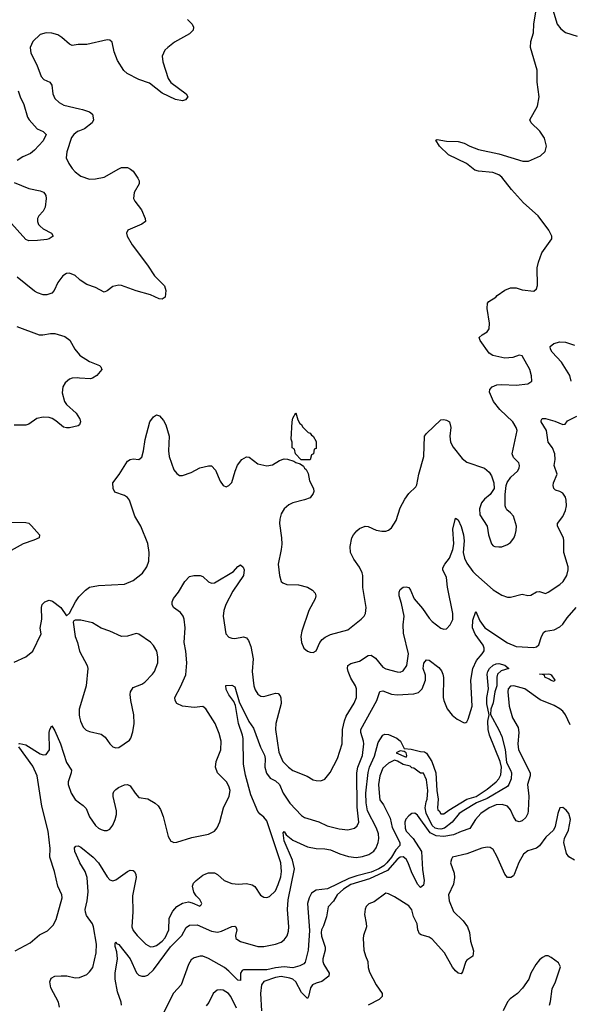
# Model space of a CAD drawing. Header units: inches. Extents: x 1682530 to 1839546, y 640742 to 791647.
# Tile 710 of 923: x 1829588 to 1833382, y 682656 to 689441. Entities that reach past the tile are written whole.
import ezdxf

# ---------------------------------------------------------------- set-up
doc = ezdxf.new("R2010")
doc.units = ezdxf.units.IN
doc.header["$MEASUREMENT"] = 0
doc.layers.add('B8628', color=7, linetype='Continuous')
doc.layers.add('B8638', color=7, linetype='Continuous')

msp = doc.modelspace()

# ---------------------------------------------------------------- linework, layer by layer
at = {"layer": 'B8628', "color": 5}
for points, elevation in [([(1830000, 689269.9), (1829990, 689269.7), (1829950, 689263), (1829930, 689273), (1829878.7, 689318.7), (1829850, 689335.8), (1829810, 689348.3), (1829771, 689351), (1829730, 689339.1), (1829678.3, 689290), (1829659.6, 689250), (1829663.6, 689210), (1829706.3, 689130), (1829736, 689050), (1829754.9, 689030), (1829796.4, 689010), (1829810.2, 688990.2), (1829815.6, 688930), (1829830, 688898.4), (1829859.3, 688870), (1829893, 688853), (1830000, 688827.1)], 480), ([(1829576.5, 688950), (1829590.3, 688910), (1829616.6, 688856.6), (1829642.7, 688770), (1829653, 688750), (1829708.3, 688690), (1829748.7, 688670), (1829770.2, 688650), (1829750, 688607.2), (1829690, 688541), (1829661.8, 688518.2), (1829610, 688495.9), (1829570, 688469.8)], 460), ([(1830000, 688675.5), (1829986.4, 688670), (1829961.1, 688650), (1829945.8, 688630), (1829912.9, 688530), (1829908.9, 688490), (1829926.7, 688450), (1829950, 688416.3), (1829970, 688393), (1830000, 688370.5)], 480), ([(1829550, 688319.1), (1829650, 688278), (1829730, 688261.2), (1829751.5, 688251.5), (1829761.1, 688241.1), (1829767.8, 688230), (1829770.2, 688210), (1829763.2, 688150), (1829750, 688120.7), (1829719.5, 688090), (1829711.5, 688070), (1829711.3, 688050), (1829718.6, 688030), (1829730, 688017.3), (1829750, 688000.7), (1829807.3, 687970), (1829818.8, 687950), (1829791, 687930), (1829774, 687926), (1829710, 687918.4), (1829650, 687917.4), (1829630, 687927.4), (1829510, 688060.7)], 460), ([(1830000, 687650.4), (1829970, 687677.6), (1829930, 687695.4), (1829910, 687693), (1829884.6, 687675.4), (1829850.3, 687630), (1829825.5, 687574.5), (1829810, 687556), (1829774.4, 687545.6), (1829750, 687546), (1829710, 687558), (1829690, 687569.3), (1829570, 687667.3)], 480), ([(1829567.1, 687327.1), (1829722, 687270), (1829748.5, 687268.5), (1829801.3, 687278.7), (1829830, 687278.7), (1829898.2, 687258.2), (1829932.5, 687232.5), (1829968.4, 687170), (1830000, 687130.5)], 480), ([(1830000, 686971.6), (1829987.3, 686972.7), (1829950, 686971), (1829930, 686964.2), (1829901.1, 686938.9), (1829884.9, 686910), (1829881.1, 686870), (1829896.5, 686810), (1829910, 686788.8), (1829978, 686730), (1830000, 686692.9)], 480), ([(1830000, 686649.6), (1829990, 686642.4), (1829930, 686628.4), (1829910, 686628.3), (1829890, 686634), (1829837.3, 686677.3), (1829812.2, 686692.2), (1829790, 686699), (1829750, 686701.6), (1829706.5, 686693.5), (1829650, 686653.6), (1829630, 686646.3), (1829550, 686647.2)], 480), ([(1829501.7, 685978.3), (1829630, 685976.5), (1829650, 685970.4), (1829670, 685953.4), (1829724, 685890), (1829722.8, 685870), (1829686.3, 685853.7), (1829610.8, 685830), (1829530, 685784)], 480), ([(1829550, 685013), (1829630, 685050.4), (1829677.6, 685090), (1829736, 685210), (1829728.2, 685248.2), (1829739.7, 685310), (1829738, 685390), (1829742.7, 685410), (1829761.2, 685430), (1829790, 685442), (1829814.6, 685434.6), (1829870.6, 685390.6), (1829910, 685334), (1829930, 685352), (1829971.4, 685428.6), (1829996.3, 685463.7), (1830000, 685467.5)], 480), ([(1830000, 685303.2), (1829970, 685304), (1829960.7, 685299.3), (1829956, 685290), (1829970.7, 685190), (1829986, 685150), (1829999.1, 685090), (1830000, 685088.4)], 480), ([(1830000, 684696.6), (1829998, 684690), (1829996.9, 684650), (1830000, 684635.2)], 480), ([(1829582, 684450), (1829590, 684453.4), (1829630, 684443.1), (1829730, 684382.2), (1829750, 684375.3), (1829770, 684377), (1829794.2, 684410), (1829791.3, 684528.7), (1829795.1, 684550), (1829810, 684574.8), (1829830, 684540.7), (1829870, 684450.4), (1829910, 684321.6), (1829944.9, 684270), (1829943.1, 684250), (1829921.8, 684190), (1829921.2, 684170), (1829943.2, 684110), (1829970, 684068), (1830000, 684045.1)], 460), ([(1829555.8, 683024.2), (1829660.3, 683079.7), (1829724.7, 683135.3), (1829778.8, 683161.2), (1829818.2, 683201.8), (1829839.1, 683240.9), (1829881.4, 683390), (1829878, 683410), (1829851, 683470), (1829828.3, 683570), (1829794.7, 683670), (1829798.8, 683730), (1829783.1, 683850), (1829741, 684021), (1829707.2, 684230), (1829677.8, 684297.8), (1829580.9, 684430)], 460), ([(1830000, 683637.1), (1829968.4, 683708.4), (1829966.3, 683733.7), (1829973.7, 683746.3), (1829990, 683749.1), (1830000, 683744)], 440), ([(1829863.1, 682636.9), (1829855.9, 682670), (1829802.7, 682770), (1829796.3, 682810), (1829804.9, 682835.1), (1829831, 682849), (1829872.9, 682852.9), (1829911.8, 682851.8), (1829970, 682838.4), (1829999.3, 682840.7), (1830000, 682841)], 440)]:
    msp.add_lwpolyline(points, dxfattribs=dict(at, elevation=elevation))
at = {"layer": 'B8638', "color": 5}
for points, elevation in [([(1830000, 685467.5), (1830040.9, 685510), (1830068.5, 685531.5), (1830130, 685542.6), (1830310, 685551.7), (1830370, 685576.5), (1830433.1, 685626.9), (1830463.1, 685670), (1830476.8, 685710), (1830479, 685770), (1830471.6, 685831.6), (1830423, 685950), (1830380.4, 686020.4), (1830345.7, 686130), (1830330, 686148.2), (1830310, 686161.7), (1830244.4, 686184.4), (1830231.1, 686210), (1830229.7, 686250), (1830273, 686307), (1830330, 686398.4), (1830350, 686410.7), (1830370, 686416), (1830410, 686411.3), (1830430, 686426.8), (1830440.9, 686470), (1830451.4, 686548.6), (1830484.2, 686670), (1830510, 686704), (1830530, 686718.8), (1830552.1, 686712.1), (1830579.2, 686679.2), (1830595.8, 686650), (1830618, 686570), (1830613.8, 686470), (1830616.9, 686430), (1830650, 686338.8), (1830670, 686314), (1830690, 686300.7), (1830710, 686299.1), (1830770, 686320.5), (1830830, 686353.4), (1830890, 686366), (1830910, 686366), (1830936.7, 686336.7), (1830970, 686262), (1830990, 686232), (1831010, 686222), (1831030, 686231.3), (1831050, 686252), (1831071.8, 686330), (1831088.3, 686371.7), (1831119.3, 686410), (1831150, 686427.7), (1831170, 686427.3), (1831230, 686381.3), (1831290, 686367.2), (1831330, 686372.4), (1831377.2, 686402.8), (1831410, 686415.8), (1831433, 686413), (1831478, 686398), (1831490, 686388.8), (1831521, 686381), (1831543.8, 686363.8), (1831551, 686350), (1831562, 686342), (1831574.7, 686314.7), (1831584.4, 686264.4), (1831612.2, 686210), (1831614, 686190), (1831610, 686175.3), (1831590, 686147), (1831550, 686131.8), (1831470, 686111.8), (1831442, 686098), (1831410, 686069.5), (1831390, 686036), (1831379.9, 686000.1), (1831378.3, 685970), (1831392.2, 685870), (1831393.8, 685826.2), (1831390.4, 685789.6), (1831368.8, 685690), (1831378.9, 685610), (1831390.4, 685570.4), (1831400.3, 685560.3), (1831428.7, 685548.7), (1831510, 685547.4), (1831570, 685530.3), (1831604.9, 685510), (1831623, 685490), (1831628.2, 685470), (1831623.8, 685450), (1831581.3, 685370), (1831533, 685227), (1831524.9, 685190), (1831528.7, 685148.7), (1831546, 685110), (1831570, 685090.6), (1831590, 685082.8), (1831610, 685081), (1831630, 685091.3), (1831655.6, 685150), (1831671.6, 685170), (1831693.3, 685186.7), (1831730, 685204.7), (1831850, 685237.6), (1831942, 685310), (1831960.5, 685330), (1831971.2, 685350), (1831976.3, 685390), (1831951.3, 685528.7), (1831951.3, 685610), (1831947.6, 685630), (1831930, 685669.2), (1831890, 685724.5), (1831867.7, 685770), (1831864.1, 685810), (1831877.6, 685870), (1831888.2, 685891.8), (1831910, 685917.6), (1831930, 685934.4), (1831968.7, 685950), (1831990, 685948.5), (1832043.8, 685923.8), (1832083.3, 685916.7), (1832110, 685917.1), (1832130, 685923), (1832150, 685938.8), (1832181.6, 685990), (1832210, 686077.3), (1832242.4, 686137.6), (1832270, 686176.3), (1832317.6, 686222.4), (1832325.1, 686234.9), (1832337.6, 686310), (1832372, 686430), (1832376.9, 686570), (1832390, 686590.5), (1832490, 686683), (1832510, 686686.4), (1832530, 686682.4), (1832550.4, 686670), (1832559.5, 686630), (1832551.7, 686570), (1832557.4, 686530), (1832575.3, 686495.3), (1832636.7, 686416.7), (1832670, 686392.4), (1832790.2, 686350.2), (1832822.5, 686322.5), (1832838.3, 686298.3), (1832854, 686250), (1832857.3, 686210), (1832830.7, 686170), (1832790, 686137), (1832770, 686112.3), (1832755.3, 686070), (1832759.5, 686030), (1832808.8, 685950), (1832818.9, 685890), (1832838.4, 685830), (1832850, 685815.5), (1832861, 685810), (1832890, 685807.4), (1832910, 685808.9), (1832950, 685824.2), (1832970, 685839.3), (1832991.8, 685868.2), (1833001.3, 685890), (1833010, 685922), (1833011.2, 685950), (1832990, 686019.3), (1832970, 686043.7), (1832943.9, 686063.9), (1832936.6, 686076.6), (1832932.1, 686092.1), (1832934, 686170), (1832939.5, 686230), (1832947.7, 686252.3), (1832972.6, 686287.4), (1833018, 686330), (1833029.4, 686350), (1833032.3, 686370), (1833026.3, 686386.3), (1832990, 686424), (1832982.4, 686450), (1833015.4, 686610), (1833009.7, 686630), (1832986.3, 686670), (1832895.3, 686755.3), (1832852.8, 686810), (1832825.1, 686874.9), (1832828.4, 686891.6), (1832843.7, 686910), (1832875.4, 686924.6), (1832910, 686927.4), (1833010, 686921.6), (1833089.1, 686930.9), (1833118, 686950), (1833114, 686986), (1833102.7, 687030), (1833050, 687124), (1833030, 687129.2), (1832985.8, 687114.2), (1832930, 687109.6), (1832847.2, 687127.2), (1832823.9, 687143.9), (1832760.7, 687230), (1832755.1, 687250), (1832775.1, 687270), (1832809.4, 687290), (1832823.6, 687310), (1832824.7, 687350), (1832808.1, 687451.9), (1832811.6, 687488.4), (1832820.1, 687499.9), (1832868.7, 687530), (1832878.6, 687541.4), (1832930, 687576.3), (1832970, 687592.4), (1833010, 687592.7), (1833050, 687580.5), (1833130, 687571), (1833150, 687586), (1833157, 687610), (1833154.3, 687730), (1833162, 687770), (1833186, 687834), (1833254.5, 687930), (1833254.5, 687950), (1833234.5, 687990), (1833159.7, 688090), (1833058.8, 688178.8), (1832977.3, 688270), (1832910, 688357), (1832890, 688371.7), (1832847.3, 688387.3), (1832750, 688397.5), (1832724.9, 688404.9), (1832665.7, 688450), (1832541.6, 688510), (1832481.3, 688570), (1832455.3, 688610), (1832465.1, 688614.9), (1832530, 688603.1), (1832610, 688602), (1832650, 688590.2), (1832688.9, 688568.9), (1832750, 688546.3), (1832890, 688517.2), (1833054.5, 688465.5), (1833092.9, 688467.1), (1833177.5, 688502.5), (1833208.3, 688531.7), (1833218.9, 688570), (1833204, 688624), (1833172, 688672), (1833112, 688730), (1833103.7, 688750), (1833155, 688845), (1833167.9, 688910), (1833154.4, 689010), (1833153.3, 689093.3), (1833106.9, 689250), (1833109.7, 689290), (1833128.6, 689350), (1833130.8, 689410), (1833146.2, 689510)], 480), ([(1833262, 689510), (1833290.7, 689410), (1833317.6, 689377.6), (1833350, 689353.4), (1833428.6, 689328.6)], 480), ([(1830743.5, 689443.5), (1830777, 689410), (1830785.3, 689390), (1830783.1, 689370), (1830757.3, 689342.7), (1830654.2, 689285.8), (1830608.4, 689250), (1830588.5, 689230), (1830568.7, 689190), (1830573.8, 689150), (1830610, 689035.5), (1830629.2, 689009.2), (1830734.8, 688930), (1830746, 688910), (1830730, 688889), (1830710, 688882.7), (1830662, 688890), (1830570, 688934), (1830482.8, 689002.8), (1830409.8, 689029.8), (1830329.6, 689070), (1830306.6, 689090), (1830260.9, 689160.9), (1830239, 689219), (1830225.8, 689285.8), (1830210, 689300.7), (1830190, 689302.4), (1830050, 689270.9), (1830000, 689269.9)], 480), ([(1830000, 688827.1), (1830021.8, 688821.8), (1830070, 688806), (1830090.3, 688790), (1830097.4, 688750), (1830088.2, 688730), (1830035.5, 688690), (1830000, 688675.5)], 480), ([(1830000, 688370.5), (1830010, 688363), (1830070, 688342), (1830110, 688344.4), (1830170, 688356.4), (1830270, 688414.4), (1830290, 688421.6), (1830330, 688421.6), (1830352, 688412), (1830370, 688397.3), (1830402, 688350), (1830410.6, 688330), (1830410.5, 688310), (1830376.3, 688250), (1830373, 688210), (1830382, 688190), (1830426.7, 688130), (1830453.4, 688070), (1830454, 688050), (1830430, 688031.8), (1830332, 687990), (1830324, 687970), (1830327.7, 687950), (1830362, 687890), (1830468.2, 687750), (1830516.1, 687676.1), (1830586, 687606), (1830594.6, 687574.6), (1830590.5, 687529.5), (1830570, 687516), (1830550, 687518.4), (1830490, 687545.4), (1830390, 687572.2), (1830290, 687608.5), (1830270, 687611.1), (1830230, 687603.6), (1830190, 687571.8), (1830170, 687562.9), (1830110, 687595.6), (1830050, 687616.2), (1830005.4, 687645.4), (1830000, 687650.4)], 480), ([(1833388.5, 686950), (1833377.8, 686990), (1833321.9, 687081.9), (1833256.8, 687150), (1833244.7, 687170), (1833243, 687190), (1833269.3, 687210), (1833310, 687220.8), (1833350, 687218.3), (1833410, 687197.6)], 460), ([(1830000, 687130.5), (1830000.4, 687130), (1830070, 687086.4), (1830137.4, 687057.4), (1830147.3, 687050), (1830153.4, 687030), (1830120.5, 686990), (1830090.2, 686969.8), (1830074.8, 686965.2), (1830000, 686971.6)], 480), ([(1830000, 684045.1), (1830025.5, 684025.5), (1830044.9, 684004.9), (1830070, 683948), (1830110, 683888.2), (1830130.3, 683870.3), (1830150, 683860.4), (1830170, 683852.7), (1830190, 683852.7), (1830210, 683863.8), (1830229.6, 683890), (1830246.3, 683930), (1830255.2, 683964.8), (1830256, 683990), (1830231.6, 684088.4), (1830231.7, 684108.3), (1830237.6, 684122.4), (1830250, 684137.3), (1830269, 684150), (1830310, 684168), (1830330, 684170.4), (1830350, 684160.7), (1830383.8, 684110), (1830410, 684081.6), (1830470, 684072.4), (1830522.3, 684042.3), (1830543.1, 684023.1), (1830559, 683999), (1830577, 683950), (1830611.7, 683811.7), (1830630, 683780.7), (1830636.7, 683776.7), (1830650, 683770.6), (1830670, 683773), (1830774.9, 683805.1), (1830890, 683827.4), (1830930, 683848.4), (1830947.7, 683872.3), (1830966.8, 683913.2), (1830992.4, 684010), (1831030.9, 684090), (1831038, 684130), (1831030, 684159.3), (1831012.8, 684190), (1830951.5, 684251.5), (1830937.2, 684290), (1830942.7, 684330), (1830974.7, 684410), (1830975.1, 684470), (1830961.4, 684521.4), (1830934.7, 684590), (1830870, 684692), (1830850, 684707.6), (1830790, 684701.1), (1830709.8, 684709.8), (1830669.7, 684729.7), (1830658.4, 684750), (1830657.6, 684770), (1830697.1, 684842.9), (1830732.8, 684927.2), (1830739.3, 685010), (1830732.8, 685090), (1830721.4, 685150), (1830727.7, 685250), (1830721.5, 685310), (1830715.1, 685330), (1830696.6, 685356.6), (1830647.6, 685390), (1830638.8, 685410), (1830637.8, 685430), (1830646.9, 685453.1), (1830683.3, 685496.7), (1830725.6, 685570), (1830756.9, 685603.1), (1830788.1, 685611.9), (1830831, 685611), (1830850, 685603.1), (1830890, 685566.5), (1830910, 685557.6), (1830930, 685559.3), (1831060.4, 685639.6), (1831090, 685674), (1831110, 685684.9), (1831128.5, 685668.5), (1831134.9, 685650), (1831130.3, 685610), (1831057.2, 685502.8), (1831008.4, 685410), (1830993.5, 685370), (1830989.5, 685330), (1831009.4, 685209.4), (1831030, 685187), (1831050, 685178.7), (1831070, 685177), (1831130, 685188.4), (1831150, 685181.6), (1831163.6, 685163.6), (1831181.6, 685121.6), (1831195.9, 685035.9), (1831190.2, 684949.8), (1831200.2, 684850), (1831210, 684822), (1831230, 684792.7), (1831250, 684779.5), (1831270, 684776.5), (1831350, 684800.3), (1831370, 684797.1), (1831382.3, 684782.3), (1831387.2, 684767.2), (1831388.8, 684728.8), (1831353.4, 684590), (1831351, 684550), (1831374.1, 684394.1), (1831401.7, 684330), (1831439.5, 684290), (1831470, 684266.5), (1831568.9, 684228.9), (1831610, 684203.8), (1831630, 684197.1), (1831664.1, 684195.9), (1831690, 684207.3), (1831726.9, 684253.1), (1831777.7, 684350), (1831809.8, 684450), (1831813.3, 684550), (1831825, 684610), (1831838.1, 684641.9), (1831893.8, 684730), (1831907.6, 684770), (1831908.3, 684830), (1831902, 684850), (1831870, 684903.6), (1831850.6, 684950), (1831846.2, 684970), (1831849.9, 684990.1), (1831870, 685003.5), (1831930, 685019.7), (1831990, 685060.3), (1832010, 685062), (1832040.8, 685040.8), (1832090, 684978.3), (1832110, 684966.9), (1832190, 684946), (1832210, 684945.7), (1832230, 684954), (1832254.6, 684990), (1832267.8, 685070), (1832232.8, 685212.8), (1832231.3, 685270), (1832237, 685330), (1832218.6, 685418.6), (1832202.8, 685470), (1832203.3, 685496.7), (1832210, 685514.8), (1832230, 685530.6), (1832250, 685533.4), (1832270, 685527.3), (1832281.6, 685510), (1832306.3, 685450), (1832363.8, 685383.8), (1832410, 685316.5), (1832430, 685293.4), (1832490, 685248.2), (1832510, 685240.5), (1832530, 685243), (1832555.1, 685270), (1832571.7, 685308.3), (1832573.3, 685350), (1832535.4, 685530), (1832530, 685596), (1832503.9, 685650), (1832504.2, 685664.2), (1832516.8, 685690), (1832550.4, 685730), (1832573.1, 685790), (1832580.2, 685830), (1832572.5, 685930), (1832590, 686006), (1832610, 685994.4), (1832630, 685948), (1832646.3, 685890), (1832651.2, 685850), (1832644.2, 685770), (1832652.7, 685730), (1832670, 685695), (1832710, 685638.4), (1832730, 685617.7), (1832850, 685512.4), (1832910, 685475.5), (1832950, 685462), (1832970, 685462), (1833050, 685481.6), (1833090, 685472.4), (1833110, 685474.4), (1833150, 685499.3), (1833170, 685501.6), (1833210, 685488), (1833230, 685496.3), (1833310.6, 685549.4), (1833332.1, 685570), (1833357.8, 685610), (1833367.6, 685650), (1833366.4, 685670), (1833336.8, 685770), (1833338, 685850), (1833334.5, 685870), (1833293.3, 685950), (1833293.7, 685970), (1833330, 686016.4), (1833350, 686059.1), (1833356.2, 686090), (1833353.5, 686130), (1833348.4, 686150), (1833330, 686178), (1833310, 686189.7), (1833279.4, 686199.4), (1833268, 686210), (1833263.5, 686230), (1833265.3, 686250), (1833292.1, 686310), (1833269.8, 686370), (1833277.8, 686410), (1833274.7, 686450), (1833259.8, 686490), (1833229.8, 686530), (1833217.3, 686610), (1833181.7, 686670), (1833182, 686678), (1833188, 686692), (1833210, 686692.8), (1833275.3, 686675.3), (1833330, 686650.5), (1833346.6, 686653.4), (1833362.5, 686677.5), (1833426.9, 686710)], 460), ([(1830000, 686692.9), (1830001.7, 686690), (1830006.7, 686670), (1830000.5, 686650), (1830000, 686649.6)], 480), ([(1830000, 683744), (1830010, 683739), (1830095.1, 683670), (1830131.5, 683630), (1830190, 683533.4), (1830210, 683513.4), (1830230, 683507), (1830250, 683513.1), (1830330, 683570.3), (1830350, 683579.5), (1830370, 683578), (1830378, 683570), (1830388.4, 683550), (1830390.2, 683530), (1830364.5, 683404.5), (1830366.4, 683293.6), (1830359.6, 683190), (1830370, 683163.8), (1830396.5, 683130), (1830457.6, 683070), (1830490, 683052.8), (1830510, 683053.6), (1830530, 683061.1), (1830569.8, 683090), (1830590, 683114.9), (1830614.9, 683170), (1830618.8, 683250), (1830642.4, 683297.6), (1830670, 683330.3), (1830710, 683353.4), (1830750, 683361.3), (1830776.1, 683356.1), (1830828.4, 683331.6), (1830838.6, 683341.4), (1830844, 683350), (1830830, 683379), (1830804.2, 683404.2), (1830787.8, 683427.8), (1830778.4, 683470), (1830785.6, 683490), (1830802.9, 683510), (1830850, 683545.7), (1830870, 683555.6), (1830890, 683562.3), (1830930, 683560.9), (1830950, 683550.3), (1830997, 683510), (1831050, 683487.8), (1831096.5, 683483.5), (1831150, 683487.9), (1831190, 683480.3), (1831207.3, 683467.3), (1831247.8, 683407.8), (1831270, 683394.9), (1831290, 683392.7), (1831310, 683398.4), (1831350, 683438.4), (1831370, 683480.5), (1831386.3, 683533.7), (1831391.5, 683570), (1831387.4, 683630), (1831290, 683919.7), (1831270, 683946.2), (1831245.3, 683965.3), (1831230, 683984.2), (1831180, 684100), (1831144.1, 684235.9), (1831129.8, 684310), (1831126.8, 684486.8), (1831122.7, 684510), (1831096.1, 684590), (1831074.2, 684714.2), (1831062.4, 684742.4), (1831030, 684787.8), (1831010, 684826), (1831007.9, 684852.1), (1831050, 684855.8), (1831070, 684842.8), (1831100.3, 684740.3), (1831165.8, 684605.8), (1831198.8, 684558.8), (1831248, 684428), (1831273.9, 684373.9), (1831279.2, 684350), (1831277.9, 684290), (1831288.3, 684248.3), (1831314.1, 684214.1), (1831350, 684195), (1831378.2, 684170), (1831403.5, 684110), (1831450, 684042.8), (1831530, 683957.3), (1831550, 683942.4), (1831650, 683913.2), (1831706.2, 683886.2), (1831790, 683865), (1831850, 683859.3), (1831894, 683870), (1831913.9, 683886.1), (1831925.1, 683910), (1831913.3, 684013.3), (1831909.9, 684250), (1831918.4, 684290), (1831949.4, 684370), (1831959, 684450), (1831957.9, 684470), (1831937.9, 684530), (1831938.1, 684550), (1832048.3, 684750), (1832070, 684811.7), (1832090, 684815.4), (1832150, 684793.1), (1832190, 684787.8), (1832303.9, 684796.1), (1832334.9, 684805.1), (1832361.6, 684830), (1832385.2, 684890), (1832383.1, 684923.1), (1832368.1, 684970), (1832372.2, 685007.8), (1832390, 685030.3), (1832410, 685026.9), (1832476.7, 684976.7), (1832494.2, 684954.2), (1832504.5, 684930), (1832508.3, 684908.3), (1832506.1, 684770), (1832510, 684748.4), (1832532.6, 684692.6), (1832568, 684648), (1832601.5, 684621.5), (1832650, 684595.8), (1832661.6, 684598.4), (1832670, 684602), (1832678.4, 684621.6), (1832705.4, 684710), (1832697.5, 684890), (1832709.4, 684970), (1832735.7, 685024.3), (1832775.4, 685070), (1832787.9, 685092.1), (1832788.6, 685110), (1832781.2, 685130), (1832726.5, 685206.5), (1832708, 685250), (1832710, 685304), (1832730, 685362.8), (1832759, 685299), (1832793.5, 685250), (1832950, 685146.7), (1833010, 685121), (1833130, 685114.6), (1833150, 685119.5), (1833166.1, 685133.9), (1833183.9, 685190), (1833200.7, 685219.3), (1833211.7, 685228.3), (1833270, 685235.8), (1833310, 685257.8), (1833330, 685275.9), (1833361, 685319), (1833422.5, 685390)], 440), ([(1830000, 684635.2), (1830006.1, 684606.1), (1830025, 684565), (1830045.4, 684545.4), (1830070, 684534.9), (1830150, 684518), (1830177, 684497), (1830210, 684450.5), (1830230, 684430.4), (1830250, 684422.4), (1830270, 684426.4), (1830344.1, 684475.9), (1830354.7, 684490), (1830367.5, 684532.5), (1830377.2, 684590), (1830374.6, 684650), (1830352.7, 684750), (1830348.6, 684790), (1830351.1, 684810), (1830370, 684838), (1830430, 684862), (1830450, 684875.3), (1830503.1, 684930), (1830516.8, 684950), (1830538.8, 685010), (1830539.8, 685050), (1830531.9, 685090), (1830510, 685129.6), (1830490, 685151.6), (1830410, 685205.6), (1830390, 685211.1), (1830330, 685192.8), (1830290, 685191.2), (1830210, 685228.3), (1830148.6, 685248.6), (1830090, 685283.7), (1830010, 685302.9), (1830000, 685303.2)], 480), ([(1830000, 685088.4), (1830052.7, 684990), (1830057.1, 684970), (1830046.5, 684850), (1830000, 684696.6)], 480), ([(1830288.9, 682650), (1830287.2, 682670), (1830261, 682741), (1830246, 682830), (1830246.1, 682870), (1830262.4, 682970), (1830256.7, 683016.7), (1830245.9, 683054.1), (1830245, 683075), (1830250, 683087.3), (1830255.9, 683075.9), (1830270, 683068.8), (1830350.1, 682970), (1830392.7, 682872.7), (1830410, 682857.6), (1830430, 682850.2), (1830450, 682850.2), (1830470, 682856.9), (1830510, 682893.2), (1830628, 683052), (1830704.6, 683130), (1830734.7, 683185.3), (1830758.1, 683201.9), (1830810, 683204), (1830910, 683160.3), (1830950, 683153.2), (1830979, 683161), (1831050, 683192.6), (1831070, 683193.7), (1831076.3, 683190), (1831084.4, 683170), (1831074.4, 683130), (1831077.1, 683110), (1831083.7, 683103.7), (1831110, 683087.8), (1831230, 683053.8), (1831270, 683053.6), (1831350.8, 683069.2), (1831390, 683084.2), (1831410, 683099.5), (1831431.3, 683128.7), (1831439.7, 683160.3), (1831442.7, 683190), (1831433.1, 683310), (1831436.9, 683376.9), (1831480.4, 683590), (1831468.3, 683650), (1831410, 683782.4), (1831403.1, 683836.9), (1831410, 683847.7), (1831423.9, 683823.9), (1831470, 683787.9), (1831570, 683740.2), (1831630, 683728.9), (1831690, 683727.2), (1831730, 683721.1), (1831793.6, 683693.6), (1831854.4, 683674.4), (1831907.3, 683667.3), (1831950, 683673.4), (1831992.7, 683687.3), (1832027.7, 683712.3), (1832044.8, 683735.2), (1832058.5, 683770), (1832062.2, 683797.8), (1832059.8, 683830), (1832045.5, 683870), (1831984.9, 683990), (1831975.7, 684044.3), (1831973.8, 684110), (1831990, 684254), (1831998, 684290), (1832033.2, 684366.8), (1832059.1, 684460.9), (1832090, 684510.5), (1832103, 684517), (1832130, 684514.3), (1832186.3, 684490), (1832210.8, 684470), (1832238, 684418), (1832285.7, 684414.3), (1832350, 684398.3), (1832376.8, 684396.8), (1832390, 684387.2), (1832427, 684330), (1832455.3, 684250), (1832461.5, 684130), (1832472.6, 684070), (1832466, 684010), (1832470, 683996), (1832478, 683990), (1832490, 683967.7), (1832510, 683967.7), (1832545.1, 683994.9), (1832670, 684068.6), (1832732.7, 684087.3), (1832810, 684137.7), (1832871.7, 684190), (1832888.9, 684210), (1832902.3, 684237.7), (1832907.9, 684290), (1832898.2, 684330), (1832824.9, 684510), (1832815.2, 684550), (1832813.2, 684606.8), (1832823.7, 684650), (1832806.8, 684726.8), (1832806.8, 684770), (1832818.7, 684830), (1832808.9, 684930), (1832812.9, 684950), (1832825.6, 684970), (1832850, 684993), (1832870, 685001.3), (1832890, 685003.6), (1832930, 684993), (1832958, 684970), (1832906.6, 684953.4), (1832880.2, 684930), (1832875.7, 684910), (1832874.9, 684850), (1832862.5, 684810), (1832850, 684732.3), (1832835.2, 684690), (1832832.8, 684652.8), (1832890, 684547.9), (1832910, 684502), (1832932.5, 684412.5), (1832942, 684322), (1832970.5, 684270.5), (1832976.3, 684250), (1832975.4, 684210), (1832959.5, 684170), (1832950, 684157.8), (1832810, 684074.5), (1832736.4, 684043.6), (1832647.4, 683992.6), (1832616.9, 683970), (1832568.9, 683910), (1832514.4, 683870), (1832490, 683863.5), (1832470, 683864.2), (1832450, 683870.4), (1832430, 683889.2), (1832388, 683972), (1832381.3, 684010), (1832388.8, 684051.2), (1832396.8, 684070), (1832400.5, 684130), (1832390, 684202), (1832370, 684248), (1832350, 684249), (1832304, 684284), (1832290, 684286), (1832277.5, 684297.5), (1832230, 684309.6), (1832192.1, 684332.1), (1832170, 684338), (1832130, 684318.4), (1832090, 684282.4), (1832069.1, 684230), (1832059.6, 684170), (1832066.1, 684086.1), (1832070, 684064.7), (1832094.8, 684030), (1832139.6, 683939.6), (1832154.1, 683874.1), (1832208.4, 683770), (1832207.5, 683750), (1832180.4, 683719.6), (1832150, 683670.5), (1832116.7, 683630), (1832096.2, 683610), (1832063.3, 683590), (1832010, 683566.3), (1831910, 683542), (1831856.2, 683523.8), (1831710, 683451.9), (1831630, 683442.4), (1831599, 683421), (1831581.5, 683390), (1831570.1, 683349.9), (1831585.6, 683165.6), (1831575.1, 683030), (1831554.2, 682945.8), (1831546.3, 682933.7), (1831519.1, 682920.9), (1831470, 682907.7), (1831410, 682913.8), (1831350, 682908.4), (1831290, 682894.6), (1831130, 682893.7), (1831121.6, 682890), (1831109.4, 682870), (1831110, 682819), (1831090, 682821.8), (1831030, 682885), (1830999.8, 682910), (1830890, 682971.4), (1830850, 682987.1), (1830831.8, 682988.2), (1830790, 682977.1), (1830770, 682961.5), (1830751, 682930), (1830700.7, 682790), (1830646.9, 682733.1), (1830565, 682570)], 420), ([(1833382, 684582), (1833348.2, 684650), (1833330, 684675.2), (1833310, 684691.2), (1833270, 684714), (1833174.5, 684754.5), (1833069.6, 684830), (1832993.2, 684850), (1832970, 684848.4), (1832954.7, 684830), (1832951.2, 684810), (1832960.6, 684710), (1832984.2, 684630), (1833023.8, 684563.8), (1833027.7, 684530), (1833020.8, 684450), (1833026.1, 684410), (1833105.2, 684250), (1833105.5, 684230), (1833087.5, 684170), (1833096.8, 684090), (1833092, 683990), (1833088.3, 683970), (1833075.9, 683944.1), (1833050, 683920.7), (1833030, 683914.5), (1833010, 683919.3), (1832990, 683949.4), (1832970, 683996.3), (1832950, 684020.4), (1832913.6, 684033.6), (1832871.1, 684031.1), (1832823.7, 684010), (1832765.4, 683970), (1832728.6, 683930), (1832690, 683868.4), (1832630, 683847.6), (1832577.1, 683822.9), (1832510, 683811.8), (1832458, 683818), (1832417.1, 683837.1), (1832330, 683959.9), (1832310, 683973.8), (1832290, 683970.6), (1832270, 683955.8), (1832249.3, 683930.7), (1832241.9, 683910), (1832243.7, 683870), (1832251.8, 683850), (1832298.2, 683798.2), (1832355.7, 683710), (1832364, 683584), (1832375, 683510), (1832370, 683477), (1832350, 683461.1), (1832330, 683483.9), (1832288.4, 683568.4), (1832265.8, 683630), (1832250, 683657.2), (1832230, 683673.1), (1832210, 683669.9), (1832190, 683652.7), (1832121.6, 683578.4), (1831998.3, 683521.7), (1831870, 683481.6), (1831818.6, 683450), (1831774.8, 683410), (1831750, 683366.6), (1831712.9, 683327.1), (1831701.5, 683258.5), (1831682.4, 683197.6), (1831668.3, 683170), (1831665.4, 683150), (1831666.5, 683126.5), (1831692.2, 683050), (1831692, 683030), (1831675.9, 682970), (1831677.5, 682950), (1831683.8, 682930), (1831719.6, 682870), (1831717, 682850), (1831670, 682813.5), (1831630, 682802.7), (1831606.5, 682790), (1831592.6, 682770), (1831578.7, 682710), (1831570, 682695.1), (1831530, 682736.4), (1831490, 682811.1), (1831470, 682828.7), (1831450, 682835.9), (1831390, 682846.5), (1831350, 682841.3), (1831270, 682814.2), (1831253.6, 682790), (1831246.8, 682730), (1831254.8, 682610)], 440), ([(1833410, 683648.3), (1833372.2, 683672.2), (1833356, 683696), (1833336.4, 683770), (1833341.8, 683798.2), (1833370, 683856), (1833382.4, 683930), (1833371.5, 683970), (1833353.9, 683993.9), (1833330, 684012.7), (1833310.7, 684009.3), (1833294.9, 683970), (1833278.7, 683881.3), (1833265.1, 683854.9), (1833212.3, 683807.7), (1833170, 683747.6), (1833147.9, 683732.1), (1833090, 683712.4), (1833060.3, 683690), (1833027.4, 683632.6), (1832995.5, 683550), (1832990, 683541.2), (1832971.3, 683530), (1832950, 683529.4), (1832930, 683552.3), (1832876.4, 683676.4), (1832850, 683722.4), (1832830, 683736.9), (1832810, 683739.7), (1832771.3, 683731.3), (1832670, 683692.9), (1832571.3, 683670), (1832562.8, 683657.2), (1832555.5, 683630), (1832580.6, 683560.6), (1832584.6, 683530), (1832576.7, 683483.3), (1832543.2, 683410), (1832548.1, 683370), (1832576.3, 683296.3), (1832643.6, 683230), (1832673.8, 683190), (1832687, 683150), (1832694.9, 683090), (1832715.4, 683024.6), (1832711.4, 682988.6), (1832670, 682960.7), (1832661.3, 682950), (1832639.2, 682880.8), (1832630, 682866.6), (1832610, 682869.6), (1832590, 682886.9), (1832570, 682911.3), (1832515, 683010), (1832430, 683104), (1832410, 683118), (1832353.9, 683133.9), (1832342.2, 683142.2), (1832330.9, 683170), (1832325.7, 683210), (1832302, 683262), (1832290, 683306.6), (1832270, 683334), (1832170, 683397), (1832130, 683417.2), (1832110, 683421.2), (1832030, 683362), (1831992.7, 683347.3), (1831974.8, 683330), (1831968, 683312), (1831964.7, 683275.3), (1831976.2, 683216.2), (1831976.5, 683190), (1831956.1, 683130), (1831953.6, 683110), (1831959.6, 683030), (1831970.2, 682990), (1831987.2, 682950), (1831988.5, 682910), (1831998.3, 682878.3), (1832045.3, 682790), (1832086.4, 682730), (1832086, 682710), (1832064.9, 682690), (1831990, 682649.4)], 460), ([(1830000, 682841), (1830050, 682860.7), (1830070, 682879.1), (1830092.8, 682910), (1830115.6, 683010), (1830116.2, 683070), (1830096.5, 683190), (1830088.5, 683210), (1830048.5, 683268.5), (1830040.3, 683290), (1830039.1, 683310), (1830052.9, 683370), (1830060.2, 683430), (1830052.1, 683530), (1830039.9, 683570), (1830003.2, 683630), (1830000, 683637.1)], 440), ([(1833238, 682650), (1833245.4, 682674.6), (1833256.6, 682763.4), (1833280.7, 682810), (1833313.6, 682913.6), (1833301.6, 682941.6), (1833250, 682979.3), (1833230, 682989.3), (1833210, 682989.3), (1833190, 682979.3), (1833170, 682962.7), (1833144, 682930), (1833111, 682870), (1833096, 682830), (1833052.4, 682767.6), (1833018.8, 682730), (1832966.6, 682693.4), (1832950, 682674), (1832919.1, 682610)], 480), ([(1831083, 682630), (1831042.8, 682710), (1831026.9, 682730), (1830990, 682752.9), (1830970, 682756.4), (1830947.6, 682752.4), (1830921.1, 682730), (1830891, 682669), (1830873.6, 682646.4)], 440)]:
    msp.add_lwpolyline(points, dxfattribs=dict(at, elevation=elevation))
for points, elevation in [([(1831590, 686408), (1831528.4, 686408.4), (1831488, 686450), (1831482, 686482), (1831466, 686490), (1831466, 686530), (1831458, 686550), (1831465.2, 686670), (1831470, 686694), (1831490, 686732), (1831503.6, 686683.6), (1831518, 686658), (1831530, 686651.3), (1831536, 686636), (1831575.3, 686595.3), (1831590, 686590.8), (1831598, 686578), (1831610.8, 686570), (1831630, 686534), (1831630, 686486), (1831618, 686482), (1831612, 686450), (1831598, 686442)], 480), ([(1833270, 684880.9), (1833250, 684886.2), (1833237, 684897), (1833206.6, 684910), (1833204, 684924), (1833189.6, 684929.6), (1833168.7, 684930), (1833230, 684933.1), (1833241, 684930), (1833250, 684925.5), (1833275.8, 684890)], 420), ([(1832210, 684402), (1832182, 684390), (1832250, 684358), (1832256, 684370), (1832250, 684388), (1832237.2, 684397.2)], 420)]:
    msp.add_lwpolyline(points, close=True, dxfattribs=dict(at, elevation=elevation))

doc.saveas('drawing.dxf')
